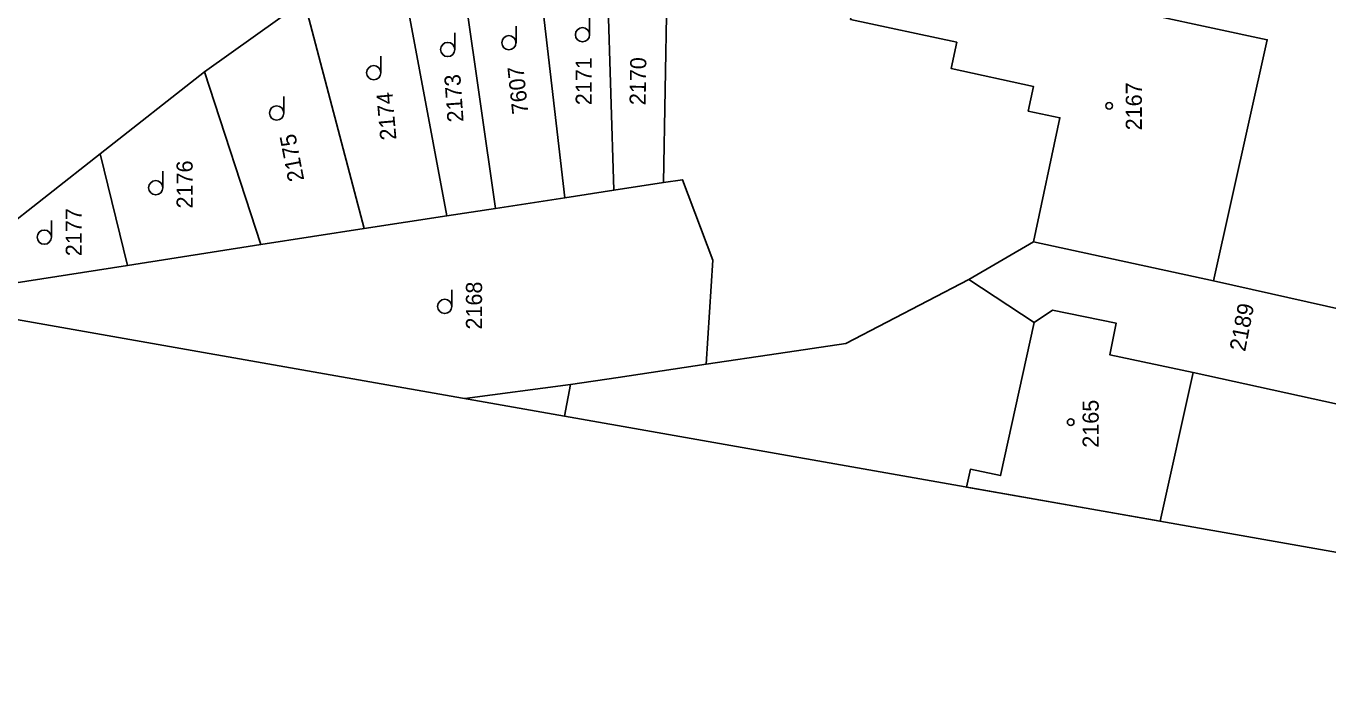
# Model space of a CAD drawing. Extents: x -534481 to -534262, y -1190577 to -1190138.
# Drawn here: x -534443.7 to -534375, y -1190577.1 to -1190542.3 of the extents above; entities that cross this region are included whole.
import ezdxf

# ---------------------------------------------------------------- set-up
doc = ezdxf.new("R2010")
doc.units = 0
for name, color, linetype in [('Definiční body', 7, 'Continuous'), ('Polygon budovy', 7, 'Continuous'), ('Polygon parcely', 7, 'Continuous'), ('Vrstva 30', 7, 'Continuous'), ('Vrstva 43', 7, 'Continuous'), ('Vrstva 46', 7, 'Continuous'), ('Vrstva 48', 7, 'Continuous')]:
    doc.layers.add(name, color=color, linetype=linetype)

msp = doc.modelspace()

# ---------------------------------------------------------------- linework, layer by layer
at = {"layer": 'Definiční body'}
for p, q in [((-534409.82, -1190536.63), (-534410.07, -1190550.53)), ((-534418.94, -1190551.89), (-534421.01, -1190537.35)), ((-534416.92, -1190537.08), (-534415.27, -1190551.33)), ((-534413.12, -1190536.84), (-534412.69, -1190550.93)), ((-534424.26, -1190537.56), (-534421.51, -1190552.29)), ((-534429.03, -1190540.95), (-534434.29, -1190544.68)), ((-534429.03, -1190540.95), (-534425.87, -1190552.96)), ((-534434.29, -1190544.68), (-534439.8, -1190549.01)), ((-534434.29, -1190544.68), (-534431.32, -1190553.8)), ((-534439.8, -1190549.01), (-534449.52, -1190556.65)), ((-534439.8, -1190549.01), (-534438.35, -1190554.9)), ((-534410.07, -1190550.53), (-534412.69, -1190550.93)), ((-534412.69, -1190550.93), (-534415.27, -1190551.33)), ((-534418.94, -1190551.89), (-534421.51, -1190552.29)), ((-534415.27, -1190551.33), (-534418.94, -1190551.89)), ((-534421.51, -1190552.29), (-534425.87, -1190552.96)), ((-534425.87, -1190552.96), (-534431.32, -1190553.8)), ((-534431.32, -1190553.8), (-534438.35, -1190554.9)), ((-534438.35, -1190554.9), (-534449.52, -1190556.65)), ((-534414.97, -1190561.18), (-534420.555, -1190561.924)), ((-534414.97, -1190561.18), (-534415.295, -1190562.851))]:
    msp.add_line(p, q, dxfattribs=at)
for points in [[(-534410.07, -1190550.53), (-534409.06, -1190550.38), (-534407.46, -1190554.62), (-534407.81, -1190560.11)], [(-534393.95, -1190555.65), (-534390.54, -1190553.66), (-534381.04, -1190555.72), (-534367.07, -1190558.85)], [(-534393.95, -1190555.65), (-534400.45, -1190559.02), (-534404, -1190559.55), (-534407.81, -1190560.11)], [(-534368.89, -1190563.45), (-534382.12, -1190560.55), (-534386.52, -1190559.61), (-534386.17, -1190557.95), (-534389.54, -1190557.26), (-534390.5, -1190557.91), (-534393.95, -1190555.65)], [(-534407.81, -1190560.11), (-534412.46, -1190560.81), (-534414.97, -1190561.18)]]:
    msp.add_lwpolyline(points, dxfattribs=at)
at = {"layer": 'Polygon parcely'}
msp.add_line((-534394.068, -1190566.594), (-534383.85, -1190568.396), dxfattribs=at)
msp.add_lwpolyline([(-534400.19, -1190541.92), (-534394.59, -1190543.13), (-534394.89, -1190544.51), (-534390.54, -1190545.47), (-534390.82, -1190546.76), (-534389.15, -1190547.11), (-534390.54, -1190553.66), (-534381.04, -1190555.72), (-534378.2, -1190543), (-534387.05, -1190541.1), (-534386.59, -1190538.96), (-534391.46, -1190537.91), (-534391.92, -1190540.05), (-534399.41, -1190538.44)], close=True, dxfattribs=at)
msp.add_lwpolyline([(-534383.85, -1190568.396), (-534382.12, -1190560.55), (-534386.52, -1190559.61), (-534386.17, -1190557.95), (-534389.54, -1190557.26), (-534390.5, -1190557.91), (-534392.28, -1190565.98), (-534393.87, -1190565.65), (-534394.068, -1190566.594)], dxfattribs=at)
at = {"layer": 'Vrstva 30'}
for points in [[(-534407.912, -1190137.674), (-534480.845, -1190551.293), (-534334.601, -1190577.08), (-534261.668, -1190163.461)], [(-534480.845, -1190551.293), (-534334.601, -1190577.08), (-534316.367, -1190473.675)]]:
    msp.add_lwpolyline(points, dxfattribs=at)
at = {"layer": 'Vrstva 43'}
msp.add_lwpolyline([(-534480.845, -1190551.293), (-534334.601, -1190577.08), (-534261.668, -1190163.461)], dxfattribs=at)
at = {"layer": 'Vrstva 46'}
for centre in [(-534386.551, -1190546.481), (-534388.578, -1190563.164)]:
    msp.add_circle(centre, 0.175, dxfattribs=at)
at = {"layer": 'Vrstva 48'}
for p, q in [((-534417.851, -1190543.152), (-534417.851, -1190542.277)), ((-534413.968, -1190542.731), (-534413.968, -1190541.856)), ((-534421.078, -1190543.511), (-534421.078, -1190542.636)), ((-534424.984, -1190544.735), (-534424.984, -1190543.86)), ((-534430.108, -1190546.86), (-534430.108, -1190545.985)), ((-534436.489, -1190550.801), (-534436.489, -1190549.926)), ((-534442.371, -1190553.41), (-534442.371, -1190552.535)), ((-534421.238, -1190557.061), (-534421.238, -1190556.186))]:
    msp.add_line(p, q, dxfattribs=at)
for centre in [(-534418.227, -1190543.152), (-534414.343, -1190542.731), (-534421.453, -1190543.511), (-534425.359, -1190544.735), (-534430.483, -1190546.86), (-534436.864, -1190550.801), (-534442.746, -1190553.41), (-534421.614, -1190557.061)]:
    msp.add_circle(centre, 0.375, dxfattribs=at)

# ---------------------------------------------------------------- texts
at = {"layer": 'Polygon budovy'}
for s, rotation, p in [('2171', 90, (-534413.853, -1190546.447)), ('2170', 89, (-534411.013, -1190546.454)), ('2173', 94, (-534420.617, -1190547.314)), ('7607', 96, (-534417.197, -1190546.879)), ('2167', 90, (-534384.821, -1190547.774)), ('2174', 95, (-534424.159, -1190548.257)), ('2175', 101, (-534429.022, -1190550.39)), ('2176', 90, (-534434.916, -1190551.893)), ('2177', 90, (-534440.765, -1190554.414)), ('2168', 90, (-534419.644, -1190558.28)), ('2189', 79, (-534379.372, -1190559.477)), ('2165', 90, (-534387.1, -1190564.514))]:
    msp.add_text(s, height=0.85, rotation=rotation, dxfattribs=at).set_placement(p)

doc.saveas('drawing.dxf')
